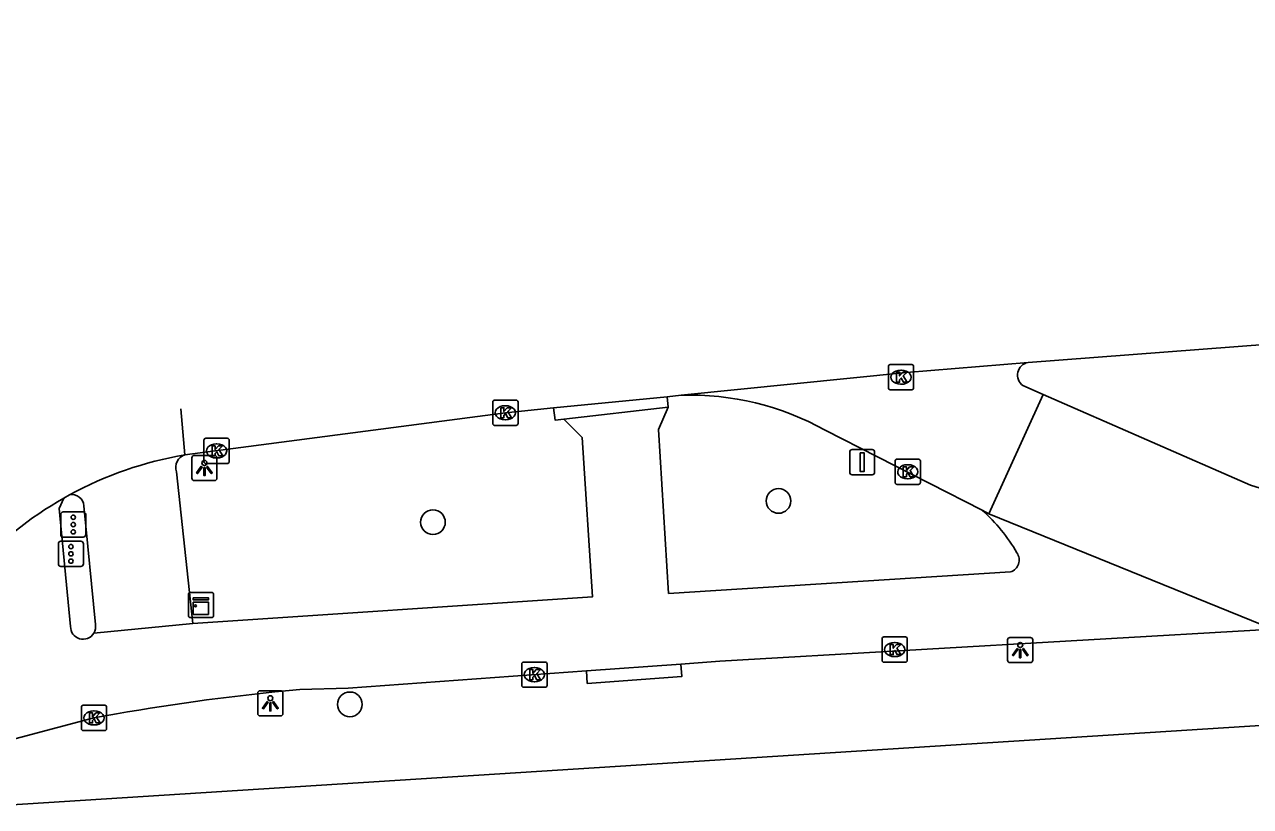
# Model space of a CAD drawing. Extents: x 159689 to 160786, y 387323 to 388339.
# Drawn here: x 160150.55 to 160199.15, y 388286.93 to 388317.94 of the extents above; entities that cross this region are included whole.
import ezdxf

# ---------------------------------------------------------------- set-up
doc = ezdxf.new("R2010")
doc.units = 0
for name, color, linetype in [('IMGEO_Boom', 7, 'Continuous'), ('IMGEO_Fietspad_open', 7, 'Continuous'), ('IMGEO_Kast', 7, 'Continuous'), ('IMGEO_Kolk', 7, 'Continuous'), ('IMGEO_Lichtpunt', 7, 'Continuous'), ('IMGEO_Rijbaan_lokaal_open', 7, 'Continuous'), ('IMGEO_Rijbaan_regionaal_gesloten', 7, 'Continuous'), ('IMGEO_Verkeersbordpaal', 7, 'Continuous'), ('IMGEO_Verkeersregelinstallatiepaal', 7, 'Continuous'), ('IMGEO_Voetpad_open', 7, 'Continuous')]:
    doc.layers.add(name, color=color, linetype=linetype)

msp = doc.modelspace()

# ---------------------------------------------------------------- linework, layer by layer
at = {"layer": 'IMGEO_Boom'}
for centre in [(160180.438, 388299.046), (160166.738, 388298.203), (160163.445, 388290.979)]:
    msp.add_circle(centre, 0.489, dxfattribs=at)
at = {"layer": 'IMGEO_Fietspad_open'}
for points in [[(160176.057, 388302.771), (160171.933, 388302.285)], [(160176.057, 388302.771), (160175.685, 388301.881), (160176.077, 388295.376), (160189.635, 388296.23)], [(160157.216, 388294.187), (160173.066, 388295.244), (160172.66, 388301.558), (160171.933, 388302.285)], [(160152.102, 388299.159), (160151.923, 388298.744), (160152.371, 388294.069)], [(160153.292, 388293.799), (160157.216, 388294.187)], [(160200.03, 388293.962), (160178.117, 388292.692), (160176.568, 388292.579)], [(160172.821, 388292.306), (160176.568, 388292.579)], [(160172.821, 388292.306), (160163.375, 388291.619), (160161.462, 388291.574), (160160.463, 388291.471)], [(160153.296, 388290.442), (160148.962, 388289.297)]]:
    msp.add_lwpolyline(points, dxfattribs=at)
for centre, radius, start, end in [((160184.18, 388293.739), 6.567, 29.6187, 48.7271), ((160189.486, 388296.7), 0.493, 287.547, 35.2646), ((160152.868, 388294.059), 0.497, 178.8603, 328.4617), ((160169.762, 388201.233), 90.716, 95.88324, 100.45754)]:
    msp.add_arc(centre, radius, start, end, dxfattribs=at)
at = {"layer": 'IMGEO_Kast'}
for p, q in [((160157.042, 388294.493), (160157.042, 388295.334)), ((160157.042, 388295.334), (160157.042, 388294.493)), ((160157.117, 388295.418), (160157.958, 388295.418)), ((160157.958, 388295.418), (160157.117, 388295.418)), ((160158.042, 388295.343), (160158.042, 388294.502)), ((160158.042, 388294.502), (160158.042, 388295.343)), ((160157.967, 388294.418), (160157.126, 388294.418)), ((160157.126, 388294.418), (160157.967, 388294.418))]:
    msp.add_line(p, q, dxfattribs=at)
for points in [[(160157.237, 388295.208), (160157.837, 388295.208), (160157.837, 388295.123), (160157.237, 388295.123), (160157.237, 388295.208)], [(160157.237, 388295.033), (160157.837, 388295.033), (160157.837, 388294.544), (160157.237, 388294.544), (160157.237, 388295.033)]]:
    msp.add_lwpolyline(points, dxfattribs=at)
msp.add_circle((160157.321, 388294.882), 0.0377, dxfattribs=at)
for centre, start, end in [((160157.12, 388295.34), 92.4484, 184.2845), ((160157.12, 388295.34), 92.4484, 184.2845), ((160157.964, 388295.34), 2.4484, 94.2845), ((160157.964, 388295.34), 2.4484, 94.2845), ((160157.12, 388294.496), 182.4484, 274.2845), ((160157.12, 388294.496), 182.4484, 274.2845), ((160157.964, 388294.496), 272.4484, 4.2845), ((160157.964, 388294.496), 272.4484, 4.2845)]:
    msp.add_arc(centre, 0.0779, start, end, dxfattribs=at)
at = {"layer": 'IMGEO_Kolk'}
for p, q in [((160184.794, 388303.527), (160184.794, 388304.379)), ((160184.869, 388304.453), (160185.721, 388304.453)), ((160185.282, 388304.233), (160185.307, 388304.233)), ((160185.795, 388304.379), (160185.795, 388303.527)), ((160185.305, 388303.673), (160185.28, 388303.673)), ((160185.721, 388303.453), (160184.869, 388303.453)), ((160169.109, 388302.117), (160169.109, 388302.969)), ((160169.184, 388303.043), (160170.036, 388303.043)), ((160169.597, 388302.823), (160169.622, 388302.823)), ((160170.11, 388302.969), (160170.11, 388302.117)), ((160169.62, 388302.263), (160169.595, 388302.263)), ((160170.036, 388302.043), (160169.184, 388302.043)), ((160157.658, 388300.605), (160157.658, 388301.457)), ((160157.733, 388301.531), (160158.585, 388301.531)), ((160158.146, 388301.311), (160158.171, 388301.311)), ((160158.659, 388301.457), (160158.659, 388300.605)), ((160158.169, 388300.751), (160158.144, 388300.751)), ((160185.137, 388300.703), (160185.989, 388300.703)), ((160158.585, 388300.531), (160157.733, 388300.531)), ((160185.062, 388299.777), (160185.062, 388300.629)), ((160185.55, 388300.483), (160185.575, 388300.483)), ((160186.063, 388300.629), (160186.063, 388299.777)), ((160185.989, 388299.703), (160185.137, 388299.703)), ((160185.573, 388299.923), (160185.548, 388299.923)), ((160184.543, 388292.726), (160184.543, 388293.578)), ((160184.618, 388293.652), (160185.47, 388293.652)), ((160185.031, 388293.432), (160185.056, 388293.432)), ((160185.544, 388293.578), (160185.544, 388292.726)), ((160185.054, 388292.872), (160185.029, 388292.872)), ((160170.26, 388291.73), (160170.26, 388292.582)), ((160170.335, 388292.656), (160171.187, 388292.656)), ((160170.748, 388292.436), (160170.773, 388292.436)), ((160171.261, 388292.582), (160171.261, 388291.73)), ((160185.47, 388292.652), (160184.618, 388292.652)), ((160171.187, 388291.656), (160170.335, 388291.656)), ((160170.771, 388291.876), (160170.746, 388291.876)), ((160152.874, 388290.941), (160153.726, 388290.941)), ((160152.799, 388290.015), (160152.799, 388290.867)), ((160153.287, 388290.721), (160153.312, 388290.721)), ((160153.8, 388290.867), (160153.8, 388290.015)), ((160153.31, 388290.161), (160153.285, 388290.161)), ((160153.726, 388289.941), (160152.874, 388289.941))]:
    msp.add_line(p, q, dxfattribs=at)
for points in [[(160184.794, 388303.527), (160184.794, 388304.379)], [(160184.869, 388304.453), (160185.721, 388304.453)], [(160185.115, 388304.153), (160185.238, 388304.153), (160185.238, 388304.002), (160185.368, 388304.153), (160185.532, 388304.153), (160185.386, 388304.002), (160185.539, 388303.753), (160185.387, 388303.753), (160185.302, 388303.917), (160185.238, 388303.85), (160185.238, 388303.753), (160185.115, 388303.753), (160185.115, 388304.153)], [(160185.795, 388304.379), (160185.795, 388303.527)], [(160185.721, 388303.453), (160184.869, 388303.453)], [(160169.109, 388302.117), (160169.109, 388302.969)], [(160169.184, 388303.043), (160170.036, 388303.043)], [(160169.43, 388302.743), (160169.553, 388302.743), (160169.553, 388302.592), (160169.683, 388302.743), (160169.847, 388302.743), (160169.701, 388302.592), (160169.854, 388302.343), (160169.702, 388302.343), (160169.617, 388302.507), (160169.553, 388302.44), (160169.553, 388302.343), (160169.43, 388302.343), (160169.43, 388302.743)], [(160170.11, 388302.969), (160170.11, 388302.117)], [(160170.036, 388302.043), (160169.184, 388302.043)], [(160157.658, 388300.605), (160157.658, 388301.457)], [(160157.733, 388301.531), (160158.585, 388301.531)], [(160157.979, 388301.231), (160158.102, 388301.231), (160158.102, 388301.08), (160158.232, 388301.231), (160158.396, 388301.231), (160158.25, 388301.08), (160158.403, 388300.831), (160158.251, 388300.831), (160158.166, 388300.995), (160158.102, 388300.928), (160158.102, 388300.831), (160157.979, 388300.831), (160157.979, 388301.231)], [(160158.659, 388301.457), (160158.659, 388300.605)], [(160185.137, 388300.703), (160185.989, 388300.703)], [(160158.585, 388300.531), (160157.733, 388300.531)], [(160185.062, 388299.777), (160185.062, 388300.629)], [(160185.383, 388300.403), (160185.506, 388300.403), (160185.506, 388300.252), (160185.636, 388300.403), (160185.8, 388300.403), (160185.654, 388300.252), (160185.807, 388300.003), (160185.655, 388300.003), (160185.57, 388300.167), (160185.506, 388300.1), (160185.506, 388300.003), (160185.383, 388300.003), (160185.383, 388300.403)], [(160186.063, 388300.629), (160186.063, 388299.777)], [(160185.989, 388299.703), (160185.137, 388299.703)], [(160184.543, 388292.726), (160184.543, 388293.578)], [(160184.618, 388293.652), (160185.47, 388293.652)], [(160184.864, 388293.352), (160184.987, 388293.352), (160184.987, 388293.201), (160185.117, 388293.352), (160185.281, 388293.352), (160185.135, 388293.201), (160185.288, 388292.952), (160185.136, 388292.952), (160185.051, 388293.116), (160184.987, 388293.049), (160184.987, 388292.952), (160184.864, 388292.952), (160184.864, 388293.352)], [(160185.544, 388293.578), (160185.544, 388292.726)], [(160170.26, 388291.73), (160170.26, 388292.582)], [(160170.335, 388292.656), (160171.187, 388292.656)], [(160171.261, 388292.582), (160171.261, 388291.73)], [(160185.47, 388292.652), (160184.618, 388292.652)], [(160170.581, 388292.356), (160170.704, 388292.356), (160170.704, 388292.205), (160170.834, 388292.356), (160170.998, 388292.356), (160170.852, 388292.205), (160171.005, 388291.956), (160170.853, 388291.956), (160170.768, 388292.12), (160170.704, 388292.053), (160170.704, 388291.956), (160170.581, 388291.956), (160170.581, 388292.356)], [(160171.187, 388291.656), (160170.335, 388291.656)], [(160152.874, 388290.941), (160153.726, 388290.941)], [(160152.799, 388290.015), (160152.799, 388290.867)], [(160153.12, 388290.641), (160153.243, 388290.641), (160153.243, 388290.49), (160153.373, 388290.641), (160153.537, 388290.641), (160153.391, 388290.49), (160153.544, 388290.241), (160153.392, 388290.241), (160153.307, 388290.405), (160153.243, 388290.338), (160153.243, 388290.241), (160153.12, 388290.241), (160153.12, 388290.641)], [(160153.8, 388290.867), (160153.8, 388290.015)], [(160153.726, 388289.941), (160152.874, 388289.941)]]:
    msp.add_lwpolyline(points, dxfattribs=at)
for centre, start, end in [((160184.871, 388304.377), 91.552, 178.448), ((160184.871, 388304.377), 91.552, 178.448), ((160185.719, 388304.377), 1.552, 88.448), ((160185.719, 388304.377), 1.552, 88.448), ((160184.871, 388303.529), 181.552, 268.448), ((160184.871, 388303.529), 181.552, 268.448), ((160185.719, 388303.529), 271.552, 358.448), ((160185.719, 388303.529), 271.552, 358.448), ((160169.186, 388302.967), 91.552, 178.448), ((160169.186, 388302.967), 91.552, 178.448), ((160170.034, 388302.967), 1.552, 88.448), ((160170.034, 388302.967), 1.552, 88.448), ((160169.186, 388302.119), 181.552, 268.448), ((160169.186, 388302.119), 181.552, 268.448), ((160170.034, 388302.119), 271.552, 358.448), ((160170.034, 388302.119), 271.552, 358.448), ((160157.735, 388301.455), 91.552, 178.448), ((160157.735, 388301.455), 91.552, 178.448), ((160158.583, 388301.455), 1.552, 88.448), ((160158.583, 388301.455), 1.552, 88.448), ((160185.139, 388300.627), 91.552, 178.448), ((160185.139, 388300.627), 91.552, 178.448), ((160185.987, 388300.627), 1.552, 88.448), ((160185.987, 388300.627), 1.552, 88.448), ((160157.735, 388300.607), 181.552, 268.448), ((160157.735, 388300.607), 181.552, 268.448), ((160158.583, 388300.607), 271.552, 358.448), ((160158.583, 388300.607), 271.552, 358.448), ((160185.139, 388299.779), 181.552, 268.448), ((160185.139, 388299.779), 181.552, 268.448), ((160185.987, 388299.779), 271.552, 358.448), ((160185.987, 388299.779), 271.552, 358.448), ((160184.62, 388293.576), 91.552, 178.448), ((160184.62, 388293.576), 91.552, 178.448), ((160185.468, 388293.576), 1.552, 88.448), ((160185.468, 388293.576), 1.552, 88.448), ((160170.337, 388292.58), 91.552, 178.448), ((160170.337, 388292.58), 91.552, 178.448), ((160171.185, 388292.58), 1.552, 88.448), ((160171.185, 388292.58), 1.552, 88.448), ((160184.62, 388292.728), 181.552, 268.448), ((160184.62, 388292.728), 181.552, 268.448), ((160185.468, 388292.728), 271.552, 358.448), ((160185.468, 388292.728), 271.552, 358.448), ((160170.337, 388291.732), 181.552, 268.448), ((160170.337, 388291.732), 181.552, 268.448), ((160171.185, 388291.732), 271.552, 358.448), ((160171.185, 388291.732), 271.552, 358.448), ((160152.876, 388290.865), 91.552, 178.448), ((160152.876, 388290.865), 91.552, 178.448), ((160153.724, 388290.865), 1.552, 88.448), ((160153.724, 388290.865), 1.552, 88.448), ((160152.876, 388290.017), 181.552, 268.448), ((160152.876, 388290.017), 181.552, 268.448), ((160153.724, 388290.017), 271.552, 358.448), ((160153.724, 388290.017), 271.552, 358.448)]:
    msp.add_arc(centre, 0.0765, start, end, dxfattribs=at)
for centre, major_axis, ratio, start_param, end_param in [((160185.281, 388303.953), (-0.387, 0.002), 0.722429, 4.712389, 7.853982), ((160185.306, 388303.953), (-0.39, 0.002), 0.717154, 1.570796, 4.712389), ((160169.596, 388302.543), (-0.387, 0.002), 0.722429, 4.712389, 7.853982), ((160169.621, 388302.543), (-0.39, 0.002), 0.717154, 1.570796, 4.712389), ((160158.145, 388301.031), (-0.387, 0.002), 0.722429, 4.712389, 7.853982), ((160158.17, 388301.031), (-0.39, 0.002), 0.717154, 1.570796, 4.712389), ((160185.549, 388300.203), (-0.387, 0.002), 0.722429, 4.712389, 7.853982), ((160185.574, 388300.203), (-0.39, 0.002), 0.717154, 1.570796, 4.712389), ((160185.03, 388293.152), (-0.387, 0.002), 0.722429, 4.712389, 7.853982), ((160185.055, 388293.152), (-0.39, 0.002), 0.717154, 1.570796, 4.712389), ((160170.747, 388292.156), (-0.387, 0.002), 0.722429, 4.712389, 7.853982), ((160170.772, 388292.156), (-0.39, 0.002), 0.717154, 1.570796, 4.712389), ((160153.286, 388290.441), (-0.387, 0.002), 0.722429, 4.712389, 7.853982), ((160153.311, 388290.441), (-0.39, 0.002), 0.717154, 1.570796, 4.712389)]:
    msp.add_ellipse(centre, major_axis=major_axis, ratio=ratio, start_param=start_param, end_param=end_param, dxfattribs=at)
at = {"layer": 'IMGEO_Lichtpunt'}
for p, q in [((160157.179, 388300.755), (160157.179, 388299.948)), ((160157.179, 388300.755), (160157.179, 388299.948)), ((160158.081, 388300.85), (160157.273, 388300.85)), ((160158.081, 388300.85), (160157.273, 388300.85)), ((160158.175, 388299.948), (160158.175, 388300.755)), ((160158.175, 388299.948), (160158.175, 388300.755)), ((160157.273, 388299.854), (160158.081, 388299.854)), ((160157.273, 388299.854), (160158.081, 388299.854)), ((160189.521, 388293.535), (160189.521, 388292.728)), ((160189.521, 388293.535), (160189.521, 388292.728)), ((160190.423, 388293.63), (160189.615, 388293.63)), ((160190.423, 388293.63), (160189.615, 388293.63)), ((160190.517, 388292.728), (160190.517, 388293.535)), ((160190.517, 388292.728), (160190.517, 388293.535)), ((160189.615, 388292.634), (160190.423, 388292.634)), ((160189.615, 388292.634), (160190.423, 388292.634)), ((160159.792, 388291.424), (160159.792, 388290.617)), ((160159.792, 388291.424), (160159.792, 388290.617)), ((160160.694, 388291.519), (160159.886, 388291.519)), ((160160.694, 388291.519), (160159.886, 388291.519)), ((160160.788, 388290.617), (160160.788, 388291.424)), ((160160.788, 388290.617), (160160.788, 388291.424)), ((160159.886, 388290.523), (160160.694, 388290.523)), ((160159.886, 388290.523), (160160.694, 388290.523))]:
    msp.add_line(p, q, dxfattribs=at)
for points in [[(160157.553, 388300.419), (160157.592, 388300.391), (160157.404, 388300.129), (160157.366, 388300.156), (160157.553, 388300.419)], [(160157.655, 388300.371), (160157.702, 388300.371), (160157.702, 388300.049), (160157.655, 388300.049), (160157.655, 388300.371)], [(160157.765, 388300.391), (160157.803, 388300.418), (160157.99, 388300.156), (160157.951, 388300.128), (160157.765, 388300.391)], [(160189.895, 388293.199), (160189.934, 388293.171), (160189.746, 388292.909), (160189.708, 388292.936), (160189.895, 388293.199)], [(160189.997, 388293.151), (160190.044, 388293.151), (160190.044, 388292.829), (160189.997, 388292.829), (160189.997, 388293.151)], [(160190.107, 388293.171), (160190.145, 388293.198), (160190.332, 388292.936), (160190.293, 388292.908), (160190.107, 388293.171)], [(160160.166, 388291.088), (160160.205, 388291.06), (160160.017, 388290.798), (160159.979, 388290.825), (160160.166, 388291.088)], [(160160.268, 388291.04), (160160.315, 388291.04), (160160.315, 388290.718), (160160.268, 388290.718), (160160.268, 388291.04)], [(160160.378, 388291.06), (160160.416, 388291.087), (160160.603, 388290.825), (160160.564, 388290.797), (160160.378, 388291.06)]]:
    msp.add_lwpolyline(points, dxfattribs=at)
for centre in [(160157.678, 388300.553), (160190.02, 388293.333), (160160.291, 388291.222)]:
    msp.add_circle(centre, 0.0994, dxfattribs=at)
for centre, start, end in [((160157.273, 388300.755), 90, 180), ((160157.273, 388300.755), 90, 180), ((160158.081, 388300.755), 0, 90), ((160158.081, 388300.755), 0, 90), ((160157.273, 388299.948), 180, 270), ((160157.273, 388299.948), 180, 270), ((160158.081, 388299.948), 270, 0), ((160158.081, 388299.948), 270, 360), ((160189.615, 388293.535), 90, 180), ((160189.615, 388293.535), 90, 180), ((160190.423, 388293.535), 0, 90), ((160190.423, 388293.535), 0, 90), ((160189.615, 388292.728), 180, 270), ((160189.615, 388292.728), 180, 270), ((160190.423, 388292.728), 270, 0), ((160190.423, 388292.728), 270, 360), ((160159.886, 388291.424), 90, 180), ((160159.886, 388291.424), 90, 180), ((160160.694, 388291.424), 0, 90), ((160160.694, 388291.424), 0, 90), ((160159.886, 388290.617), 180, 270), ((160159.886, 388290.617), 180, 270), ((160160.694, 388290.617), 270, 0), ((160160.694, 388290.617), 270, 360)]:
    msp.add_arc(centre, 0.0946, start, end, dxfattribs=at)
at = {"layer": 'IMGEO_Rijbaan_lokaal_open'}
for points in [[(160190.932, 388303.268), (160190.126, 388303.621)], [(160190.932, 388303.268), (160188.778, 388298.54)], [(160199.149, 388299.675), (160190.932, 388303.268)], [(160188.512, 388298.675), (160182.285, 388301.849)], [(160188.512, 388298.675), (160188.778, 388298.54)], [(160188.778, 388298.54), (160200.03, 388293.962)]]:
    msp.add_lwpolyline(points, dxfattribs=at)
for centre, radius, start, end in [((160190.426, 388304.035), 0.512, 100.7386, 234.0583), ((160176.949, 388292.317), 10.924, 60.7573, 91.9185), ((160201.464, 388306.173), 6.898, 250.3919, 265.4186)]:
    msp.add_arc(centre, radius, start, end, dxfattribs=at)
at = {"layer": 'IMGEO_Rijbaan_regionaal_gesloten'}
for points in [[(160190.331, 388304.538), (160199.88, 388305.266), (160228.902, 388307.039), (160299.632, 388311.63), (160391.839, 388317.513), (160398.521, 388317.939)], [(160176.583, 388303.235), (160185.514, 388304.143), (160190.331, 388304.538)], [(160171.517, 388302.732), (160176.02, 388303.18)], [(160176.02, 388303.18), (160176.583, 388303.235)], [(160156.741, 388302.704), (160156.907, 388300.87)], [(160156.907, 388300.87), (160169.61, 388302.543), (160171.517, 388302.732)], [(160152.102, 388299.159), (160152.334, 388299.288)]]:
    msp.add_lwpolyline(points, dxfattribs=at)
for centre, radius, start, end in [((160159.319, 388286.498), 14.573, 99.5261, 118.6394), ((160159.301, 388286.513), 14.551, 119.654, 138.0804)]:
    msp.add_arc(centre, radius, start, end, dxfattribs=at)
at = {"layer": 'IMGEO_Verkeersbordpaal'}
for p, q in [((160183.259, 388300.184), (160183.259, 388300.984)), ((160183.259, 388300.984), (160183.259, 388300.184)), ((160183.359, 388301.084), (160184.149, 388301.084)), ((160184.149, 388301.084), (160183.359, 388301.084)), ((160184.249, 388300.984), (160184.249, 388300.184)), ((160184.249, 388300.184), (160184.249, 388300.984)), ((160184.149, 388300.084), (160183.359, 388300.084)), ((160183.359, 388300.084), (160184.149, 388300.084))]:
    msp.add_line(p, q, dxfattribs=at)
msp.add_lwpolyline([(160183.679, 388300.959), (160183.829, 388300.959), (160183.829, 388300.209), (160183.679, 388300.209), (160183.679, 388300.959)], dxfattribs=at)
for centre, start, end in [((160183.359, 388300.984), 90, 180), ((160183.359, 388300.984), 90, 180), ((160184.149, 388300.984), 0, 90), ((160184.149, 388300.984), 360, 90), ((160183.359, 388300.184), 180, 270), ((160183.359, 388300.184), 180, 270), ((160184.149, 388300.184), 270, 0), ((160184.149, 388300.184), 270, 0)]:
    msp.add_arc(centre, 0.1, start, end, dxfattribs=at)
at = {"layer": 'IMGEO_Verkeersregelinstallatiepaal'}
for p, q in [((160151.982, 388297.71), (160151.982, 388298.51)), ((160151.982, 388298.51), (160151.982, 388297.71)), ((160152.082, 388298.61), (160152.872, 388298.61)), ((160152.872, 388298.61), (160152.082, 388298.61)), ((160152.972, 388298.51), (160152.972, 388297.71)), ((160152.972, 388297.71), (160152.972, 388298.51)), ((160151.888, 388296.548), (160151.888, 388297.348)), ((160151.888, 388297.348), (160151.888, 388296.548)), ((160151.988, 388297.448), (160152.778, 388297.448)), ((160152.778, 388297.448), (160151.988, 388297.448)), ((160152.872, 388297.61), (160152.082, 388297.61)), ((160152.082, 388297.61), (160152.872, 388297.61)), ((160152.878, 388297.348), (160152.878, 388296.548)), ((160152.878, 388296.548), (160152.878, 388297.348)), ((160152.778, 388296.448), (160151.988, 388296.448)), ((160151.988, 388296.448), (160152.778, 388296.448))]:
    msp.add_line(p, q, dxfattribs=at)
for centre in [(160152.477, 388298.4), (160152.477, 388298.11), (160152.477, 388297.82), (160152.383, 388297.238), (160152.383, 388296.948), (160152.383, 388296.658)]:
    msp.add_circle(centre, 0.085, dxfattribs=at)
for centre, start, end in [((160152.082, 388298.51), 90, 180), ((160152.082, 388298.51), 90, 180), ((160152.872, 388298.51), 0, 90), ((160152.872, 388298.51), 360, 90), ((160151.988, 388297.348), 90, 180), ((160151.988, 388297.348), 90, 180), ((160152.082, 388297.71), 180, 270), ((160152.082, 388297.71), 180, 270), ((160152.778, 388297.348), 0, 90), ((160152.778, 388297.348), 360, 90), ((160152.872, 388297.71), 270, 0), ((160152.872, 388297.71), 270, 0), ((160151.988, 388296.548), 180, 270), ((160151.988, 388296.548), 180, 270), ((160152.778, 388296.548), 270, 0), ((160152.778, 388296.548), 270, 0)]:
    msp.add_arc(centre, 0.1, start, end, dxfattribs=at)
at = {"layer": 'IMGEO_Voetpad_open'}
for points in [[(160176.02, 388303.18), (160176.057, 388302.771)], [(160171.933, 388302.285), (160171.582, 388302.25), (160171.517, 388302.732)], [(160149.004, 388286.929), (160387.915, 388302.12), (160392.653, 388302.487)], [(160156.575, 388300.201), (160157.216, 388294.187)], [(160153.357, 388294.15), (160152.899, 388298.857)], [(160176.568, 388292.579), (160176.602, 388292.081), (160172.855, 388291.808), (160172.821, 388292.306)]]:
    msp.add_lwpolyline(points, dxfattribs=at)
for centre, radius, start, end in [((160157.039, 388300.388), 0.5, 105.2938, 201.9192), ((160152.426, 388298.822), 0.475, 4.2042, 101.1208), ((160152.868, 388294.059), 0.497, 328.471, 10.546)]:
    msp.add_arc(centre, radius, start, end, dxfattribs=at)

doc.saveas('drawing.dxf')
